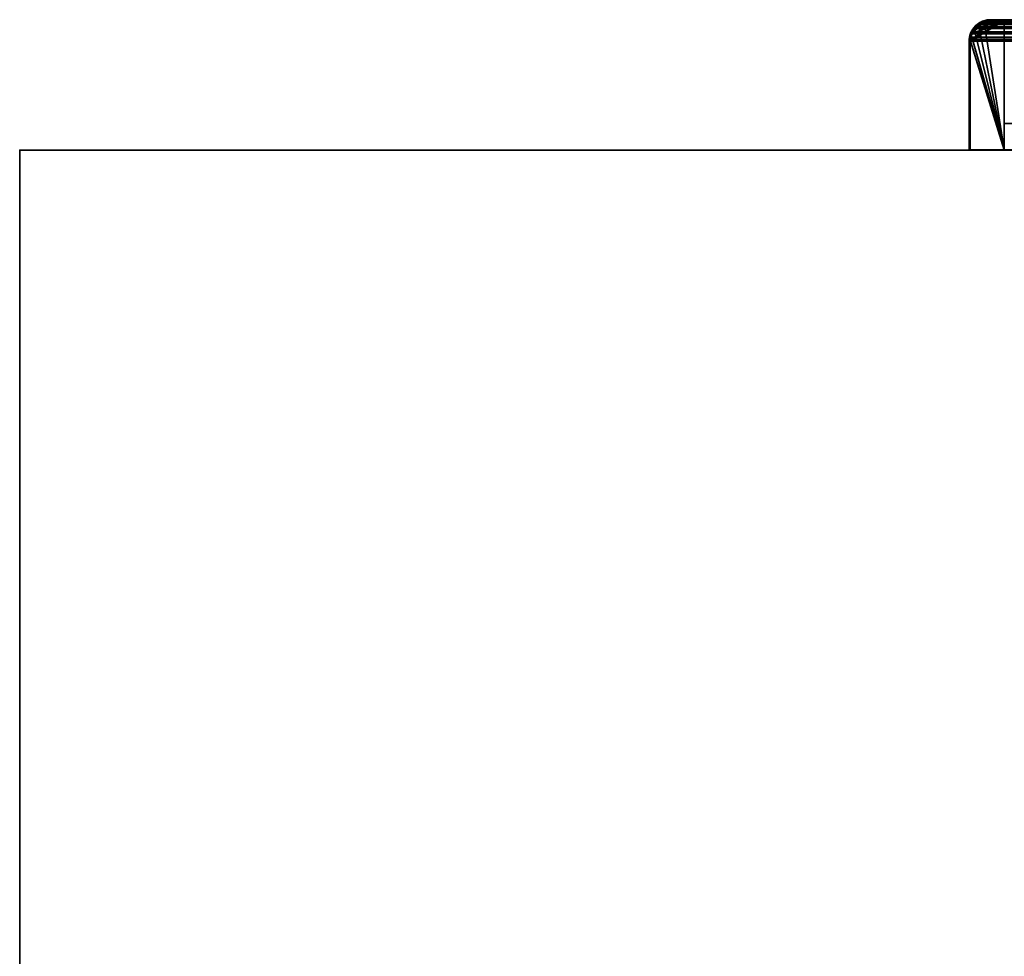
# Model space of a CAD drawing. Header units: millimetres. Extents: x -508 to 6708, y -110 to 248.
# Tile 467 of 656: x 942 to 1086, y 112 to 248. Entities that reach past the tile are written whole.
import ezdxf

# ---------------------------------------------------------------- set-up
doc = ezdxf.new("R2010")
doc.units = ezdxf.units.MM
doc.layers.add('151', color=7, linetype='Continuous', true_color=0xffffff)

# ---------------------------------------------------------------- blocks, each defined once
blk = doc.blocks.new('UG_SURFACE_002')
at = {"layer": '151', "color": 252, "linetype": 'Continuous', "lineweight": 35}
for points in [[(942.5, -5.3, -7.75), (942.5, 229.4, -7.75), (1092.5, 229.4, -7.75), (1092.5, -5.3, -7.75)], [(942.5, 229.4, 2215.25), (2057.5, 229.4, 2215.25), (1907.5, 229.4, 2065.25), (1092.5, 229.4, 2065.25)], [(1092.5, 229.4, 2065.25), (1092.5, 229.4, -7.75), (942.5, 229.4, -7.75), (942.5, 229.4, 2215.25)], [(942.5, -5.3, 2215.25), (942.5, 229.4, 2215.25), (942.5, 229.4, -7.75), (942.5, -5.3, -7.75)], [(2057.5, -5.3, 2215.25), (2057.5, 229.4, 2215.25), (942.5, 229.4, 2215.25), (942.5, -5.3, 2215.25)]]:
    blk.add_3dface(points, dxfattribs=at)
blk = doc.blocks.new('UG_SURFACE_242')
at = {"layer": '151', "color": 14, "linetype": 'Continuous', "lineweight": 35}
for points in [[(1086.35, 248.3, -4.75), (1086.35, 229.45, -4.75), (1081.35, 229.45, -4.75), (1081.35, 245.3, -4.75)], [(1081.35, 245.3, -4.75), (1081.39, 245.48, -4.75), (1086.35, 248.3, -4.75)], [(1081.39, 245.48, -4.75), (1081.54, 246.27, -4.75), (1086.35, 248.3, -4.75)], [(1083.4, 248.11, -4.75), (1084.35, 248.3, -4.75), (1086.35, 248.3, -4.75), (1081.54, 246.27, -4.75)], [(1082.6, 247.67, -4.75), (1083.2, 248.07, -4.75), (1083.4, 248.11, -4.75), (1081.54, 246.27, -4.75)], [(1082.6, 247.67, -4.75), (1081.54, 246.27, -4.75), (1081.58, 246.45, -4.75), (1081.98, 247.05, -4.75)], [(1082.59, 247.65, 2074.66), (1081.95, 247.06, 2075.3), (1086.35, 229.45, 2070.9)], [(1081.98, 247.05, -4.75), (1081.95, 247.06, 2075.3), (1082.59, 247.65, 2074.66)], [(1081.98, 247.05, -4.75), (1082.23, 247.42, -4.75), (1082.6, 247.67, -4.75)], [(1082.59, 247.65, 2074.66), (1082.23, 247.42, -4.75), (1081.98, 247.05, -4.75)], [(1082.59, 247.65, 2074.66), (1082.6, 247.67, -4.75), (1082.23, 247.42, -4.75)], [(1086.35, 229.45, 2070.9), (1083.41, 248.05, 2073.84), (1082.87, 247.91, 2074.38), (1082.59, 247.65, 2074.66)], [(1082.6, 247.67, -4.75), (1082.59, 247.65, 2074.66), (1082.87, 247.91, 2074.38)], [(1083.41, 248.05, 2073.84), (1083.2, 248.07, -4.75), (1082.6, 247.67, -4.75)], [(1082.6, 247.67, -4.75), (1082.87, 247.91, 2074.38), (1083.41, 248.05, 2073.84)], [(1083.41, 248.05, 2073.84), (1083.4, 248.11, -4.75), (1083.2, 248.07, -4.75)], [(1083.4, 248.11, -4.75), (1083.41, 248.05, 2073.84), (1084.35, 248.3, 2072.9)], [(1084.35, 248.3, 2072.9), (1084.35, 248.3, -4.75), (1083.4, 248.11, -4.75)], [(1086.35, 229.45, 2070.9), (1086.35, 248.3, 2070.9), (1084.35, 248.3, 2072.9), (1083.41, 248.05, 2073.84)], [(1086.35, 248.3, 2070.9), (1086.35, 248.3, -4.75), (1084.35, 248.3, -4.75), (1084.35, 248.3, 2072.9)], [(1086.35, 229.45, 2070.9), (1086.35, 229.45, -4.75), (1086.35, 248.3, -4.75), (1086.35, 248.3, 2070.9)], [(1086.35, 229.45, 2070.9), (1081.53, 246.26, 2075.72), (1081.45, 246.08, 2075.8), (1081.37, 245.48, 2075.88)], [(1081.39, 245.48, -4.75), (1081.37, 245.48, 2075.88), (1081.45, 246.08, 2075.8)], [(1081.53, 246.26, 2075.72), (1081.54, 246.27, -4.75), (1081.39, 245.48, -4.75)], [(1081.39, 245.48, -4.75), (1081.45, 246.08, 2075.8), (1081.53, 246.26, 2075.72)], [(1081.95, 247.06, 2075.3), (1081.86, 246.97, 2075.39), (1081.53, 246.26, 2075.72), (1086.35, 229.45, 2070.9)], [(1081.58, 246.45, -4.75), (1081.53, 246.26, 2075.72), (1081.86, 246.97, 2075.39)], [(1081.58, 246.45, -4.75), (1081.54, 246.27, -4.75), (1081.53, 246.26, 2075.72)], [(1081.58, 246.45, -4.75), (1081.86, 246.97, 2075.39), (1081.95, 247.06, 2075.3)], [(1081.95, 247.06, 2075.3), (1081.98, 247.05, -4.75), (1081.58, 246.45, -4.75)], [(1081.37, 245.48, 2075.88), (1081.35, 245.3, 2075.9), (1081.35, 229.45, 2075.9), (1086.35, 229.45, 2070.9)], [(1081.35, 245.3, -4.75), (1081.35, 245.3, 2075.9), (1081.37, 245.48, 2075.88)], [(1081.37, 245.48, 2075.88), (1081.39, 245.48, -4.75), (1081.35, 245.3, -4.75)], [(1081.35, 245.3, -4.75), (1081.35, 229.45, -4.75), (1081.35, 229.45, 2075.9), (1081.35, 245.3, 2075.9)], [(1081.35, 229.45, 2075.9), (1081.35, 229.45, -4.75), (1086.35, 229.45, -4.75), (1086.35, 229.45, 2070.9)]]:
    blk.add_3dface(points, dxfattribs=at)
blk = doc.blocks.new('UG_SURFACE_243')
at = {"layer": '151', "color": 41, "linetype": 'Continuous', "lineweight": 35}
for points in [[(1086.35, 248.3, -4.75), (1136.35, 248.3, -4.75), (1136.35, 233.3, -4.75), (1086.35, 233.3, -4.75)], [(1086.35, 248.3, -4.75), (1086.35, 233.3, -4.75), (1086.35, 233.3, 2070.9), (1086.35, 248.3, 2070.9)], [(1136.35, 248.3, 2020.9), (1136.35, 248.3, -4.75), (1086.35, 248.3, -4.75), (1086.35, 248.3, 2070.9)], [(1136.35, 233.3, 2020.9), (1136.35, 248.3, 2020.9), (1086.35, 248.3, 2070.9), (1086.35, 233.3, 2070.9)], [(1136.35, 233.3, -4.75), (1136.35, 248.3, -4.75), (1136.35, 248.3, 2020.9), (1136.35, 233.3, 2020.9)], [(1086.35, 233.3, 2070.9), (1086.35, 233.3, -4.75), (1136.35, 233.3, -4.75), (1136.35, 233.3, 2020.9)]]:
    blk.add_3dface(points, dxfattribs=at)
blk = doc.blocks.new('UG_SURFACE_244')
at = {"layer": '151', "color": 7, "linetype": 'Continuous', "lineweight": 35}
for points in [[(1081.65, 246.6, 2075.6), (1082.14, 247.33, 2075.11), (1082.16, 247.45, 2075.09), (1081.73, 247.05, 2075.52)], [(1081.9, 247.19, -4.75), (1081.73, 247.05, 2075.52), (1082.16, 247.45, 2075.09)], [(1082.16, 247.45, 2075.09), (1082.12, 247.53, -4.75), (1081.9, 247.19, -4.75)], [(1082.23, 247.42, -4.75), (1082.02, 247.1, -4.75), (1081.9, 247.19, -4.75), (1082.12, 247.53, -4.75)], [(1082.12, 247.53, -4.75), (1082.16, 247.45, 2075.09), (1082.8, 248.04, 2074.45)], [(1082.8, 248.04, 2074.45), (1082.56, 247.82, -4.75), (1082.12, 247.53, -4.75)], [(1082.12, 247.53, -4.75), (1082.56, 247.82, -4.75), (1082.65, 247.7, -4.75), (1082.23, 247.42, -4.75)], [(1082.16, 247.45, 2075.09), (1082.14, 247.33, 2075.11), (1082.24, 247.4, 2075.01)], [(1082.24, 247.4, 2075.01), (1082.99, 247.97, 2074.26), (1082.8, 248.04, 2074.45), (1082.16, 247.45, 2075.09)], [(1082.23, 247.42, -4.75), (1082.65, 247.7, -4.75), (1082.99, 247.97, 2074.26)], [(1082.99, 247.97, 2074.26), (1082.24, 247.4, 2075.01), (1082.23, 247.42, -4.75)], [(1083.15, 248.21, -4.75), (1082.56, 247.82, -4.75), (1082.8, 248.04, 2074.45)], [(1083.17, 248.06, -4.75), (1082.65, 247.7, -4.75), (1082.56, 247.82, -4.75), (1083.15, 248.21, -4.75)], [(1082.65, 247.7, -4.75), (1083.17, 248.06, -4.75), (1083.25, 248.04, 2074)], [(1083.25, 248.04, 2074), (1082.99, 247.97, 2074.26), (1082.65, 247.7, -4.75)], [(1083.15, 248.21, -4.75), (1082.8, 248.04, 2074.45), (1083.2, 248.15, 2074.05)], [(1083.2, 248.15, 2074.05), (1082.8, 248.04, 2074.45), (1082.99, 247.97, 2074.26), (1083.25, 248.04, 2074)], [(1083.2, 248.15, 2074.05), (1083.19, 248.22, -4.75), (1083.15, 248.21, -4.75)], [(1083.25, 248.07, -4.75), (1083.17, 248.06, -4.75), (1083.15, 248.21, -4.75), (1083.19, 248.22, -4.75)], [(1083.17, 248.06, -4.75), (1083.25, 248.07, -4.75), (1083.25, 248.04, 2074)], [(1083.4, 248.26, -4.75), (1083.19, 248.22, -4.75), (1083.2, 248.15, 2074.05)], [(1083.19, 248.22, -4.75), (1083.4, 248.26, -4.75), (1083.45, 248.11, -4.75), (1083.25, 248.07, -4.75)], [(1083.4, 248.26, -4.75), (1083.2, 248.15, 2074.05), (1084.35, 248.45, 2072.9)], [(1083.25, 248.04, 2074), (1084.35, 248.3, 2072.9), (1084.35, 248.45, 2072.9), (1083.2, 248.15, 2074.05)], [(1083.25, 248.07, -4.75), (1083.45, 248.11, -4.75), (1084.35, 248.3, 2072.9)], [(1084.35, 248.3, 2072.9), (1083.25, 248.04, 2074), (1083.25, 248.07, -4.75)], [(1084.35, 248.45, 2072.9), (1084.35, 248.45, -4.75), (1083.4, 248.26, -4.75)], [(1084.35, 248.3, -4.75), (1083.45, 248.11, -4.75), (1083.4, 248.26, -4.75), (1084.35, 248.45, -4.75)], [(1083.45, 248.11, -4.75), (1084.35, 248.3, -4.75), (1084.35, 248.3, 2072.9)], [(1138.35, 248.45, 2018.9), (1138.35, 248.45, -4.75), (1084.35, 248.45, -4.75), (1084.35, 248.45, 2072.9)], [(1084.35, 248.45, -4.75), (1138.35, 248.45, -4.75), (1138.35, 248.3, -4.75), (1084.35, 248.3, -4.75)], [(1138.35, 248.45, 2018.9), (1084.35, 248.45, 2072.9), (1084.35, 248.3, 2072.9), (1138.35, 248.3, 2018.9)], [(1138.35, 248.3, 2018.9), (1084.35, 248.3, 2072.9), (1084.35, 248.3, -4.75), (1138.35, 248.3, -4.75)], [(1138.35, 248.45, 2018.9), (1139.43, 248.25, -4.75), (1138.52, 248.42, -4.75)], [(1139.43, 248.25, -4.75), (1138.35, 248.45, 2018.9), (1139.5, 248.16, 2017.75)], [(1138.52, 248.42, -4.75), (1138.35, 248.45, -4.75), (1138.35, 248.45, 2018.9)], [(1138.51, 248.27, -4.75), (1138.35, 248.3, -4.75), (1138.35, 248.45, -4.75), (1138.52, 248.42, -4.75)], [(1138.35, 248.3, 2018.9), (1139.36, 248.13, 2017.89), (1139.5, 248.16, 2017.75), (1138.35, 248.45, 2018.9)], [(1138.35, 248.3, -4.75), (1138.51, 248.27, -4.75), (1139.45, 248.07, 2017.8)], [(1139.45, 248.07, 2017.8), (1139.36, 248.13, 2017.89), (1138.35, 248.3, -4.75)], [(1139.36, 248.13, 2017.89), (1138.35, 248.3, 2018.9), (1138.35, 248.3, -4.75)], [(1139.38, 248.1, -4.75), (1138.51, 248.27, -4.75), (1138.52, 248.42, -4.75), (1139.43, 248.25, -4.75)], [(1138.51, 248.27, -4.75), (1139.38, 248.1, -4.75), (1139.45, 248.07, 2017.8)], [(1139.5, 248.16, 2017.75), (1139.36, 248.13, 2017.89), (1139.45, 248.07, 2017.8)], [(1139.45, 248.09, -4.75), (1139.38, 248.1, -4.75), (1139.43, 248.25, -4.75), (1139.5, 248.23, -4.75)], [(1139.38, 248.1, -4.75), (1139.45, 248.09, -4.75), (1139.45, 248.07, 2017.8)], [(1139.5, 248.16, 2017.75), (1139.5, 248.23, -4.75), (1139.43, 248.25, -4.75)], [(1139.51, 248.23, -4.75), (1140.24, 247.75, -4.75), (1140.15, 247.63, -4.75), (1139.45, 248.09, -4.75)], [(1139.45, 248.09, -4.75), (1139.5, 248.23, -4.75), (1139.51, 248.23, -4.75)], [(1139.45, 248.09, -4.75), (1139.45, 248.09, -4.75), (1139.51, 248.23, -4.75)], [(1139.86, 248.06, 2017.39), (1139.5, 248.16, 2017.75), (1139.45, 248.07, 2017.8), (1140.37, 247.52, 2016.88)], [(1139.45, 248.09, -4.75), (1140.15, 247.63, -4.75), (1140.46, 247.4, 2016.79)], [(1140.46, 247.4, 2016.79), (1140.37, 247.52, 2016.88), (1139.45, 248.09, -4.75)], [(1139.45, 248.09, -4.75), (1139.45, 248.09, -4.75), (1139.45, 248.07, 2017.8)], [(1140.37, 247.52, 2016.88), (1139.45, 248.07, 2017.8), (1139.45, 248.09, -4.75)], [(1139.5, 248.16, 2017.75), (1139.51, 248.23, -4.75), (1139.5, 248.23, -4.75)], [(1140.24, 247.75, -4.75), (1139.51, 248.23, -4.75), (1139.5, 248.16, 2017.75)], [(1140.24, 247.75, -4.75), (1139.5, 248.16, 2017.75), (1139.86, 248.06, 2017.39)], [(1139.86, 248.06, 2017.39), (1140.58, 247.53, -4.75), (1140.24, 247.75, -4.75)], [(1139.86, 248.06, 2017.39), (1140.55, 247.47, 2016.7), (1140.58, 247.53, -4.75)], [(1140.37, 247.52, 2016.88), (1140.55, 247.47, 2016.7), (1139.86, 248.06, 2017.39)], [(1140.47, 247.42, -4.75), (1140.15, 247.63, -4.75), (1140.24, 247.75, -4.75), (1140.58, 247.53, -4.75)], [(1140.15, 247.63, -4.75), (1140.47, 247.42, -4.75), (1140.46, 247.4, 2016.79)], [(1140.55, 247.47, 2016.7), (1140.37, 247.52, 2016.88), (1140.46, 247.4, 2016.79)], [(1140.46, 247.4, 2016.79), (1140.96, 246.77, 2016.29), (1140.87, 247.19, 2016.38), (1140.55, 247.47, 2016.7)], [(1140.58, 247.53, -4.75), (1140.87, 247.09, -4.75), (1140.75, 247, -4.75), (1140.47, 247.42, -4.75)], [(1140.87, 247.09, -4.75), (1140.58, 247.53, -4.75), (1140.55, 247.47, 2016.7)], [(1140.55, 247.47, 2016.7), (1141.26, 246.5, -4.75), (1140.87, 247.09, -4.75)], [(1141.26, 246.5, -4.75), (1140.55, 247.47, 2016.7), (1140.87, 247.19, 2016.38)], [(1081.2, 245.3, 2076.05), (1081.42, 246.45, -4.75), (1081.4, 246.38, -4.75)], [(1081.42, 246.45, -4.75), (1081.2, 245.3, 2076.05), (1081.31, 246.12, 2075.94)], [(1081.2, 245.3, 2076.05), (1081.4, 246.38, -4.75), (1081.23, 245.47, -4.75)], [(1081.35, 245.3, 2075.9), (1081.4, 245.87, 2075.85), (1081.31, 246.12, 2075.94), (1081.2, 245.3, 2076.05)], [(1081.55, 246.33, -4.75), (1081.38, 245.46, -4.75), (1081.23, 245.47, -4.75), (1081.4, 246.38, -4.75)], [(1081.42, 246.45, -4.75), (1081.31, 246.12, 2075.94), (1081.45, 246.43, 2075.8)], [(1081.45, 246.43, 2075.8), (1081.31, 246.12, 2075.94), (1081.4, 245.87, 2075.85), (1081.58, 246.39, 2075.67)], [(1081.35, 245.3, -4.75), (1081.38, 245.46, -4.75), (1081.58, 246.39, 2075.67)], [(1081.58, 246.39, 2075.67), (1081.4, 245.87, 2075.85), (1081.35, 245.3, -4.75)], [(1081.58, 246.39, 2075.67), (1081.38, 245.46, -4.75), (1081.55, 246.33, -4.75)], [(1081.56, 246.4, -4.75), (1081.55, 246.33, -4.75), (1081.4, 246.38, -4.75), (1081.42, 246.45, -4.75)], [(1081.73, 247.05, 2075.52), (1081.9, 247.19, -4.75), (1081.42, 246.46, -4.75)], [(1081.42, 246.46, -4.75), (1081.9, 247.19, -4.75), (1082.02, 247.1, -4.75), (1081.56, 246.4, -4.75)], [(1081.42, 246.46, -4.75), (1081.45, 246.43, 2075.8), (1081.73, 247.05, 2075.52)], [(1081.45, 246.43, 2075.8), (1081.42, 246.46, -4.75), (1081.42, 246.45, -4.75)], [(1081.56, 246.4, -4.75), (1081.42, 246.45, -4.75), (1081.42, 246.46, -4.75)], [(1081.56, 246.4, -4.75), (1081.56, 246.4, -4.75), (1081.42, 246.46, -4.75)], [(1081.73, 247.05, 2075.52), (1081.45, 246.43, 2075.8), (1081.65, 246.6, 2075.6)], [(1081.58, 246.39, 2075.67), (1081.65, 246.6, 2075.6), (1081.45, 246.43, 2075.8)], [(1081.55, 246.33, -4.75), (1081.56, 246.4, -4.75), (1081.58, 246.39, 2075.67)], [(1081.56, 246.4, -4.75), (1082.02, 247.1, -4.75), (1082.14, 247.33, 2075.11)], [(1082.14, 247.33, 2075.11), (1081.65, 246.6, 2075.6), (1081.56, 246.4, -4.75)], [(1081.65, 246.6, 2075.6), (1081.58, 246.39, 2075.67), (1081.56, 246.4, -4.75)], [(1081.56, 246.4, -4.75), (1081.56, 246.4, -4.75), (1081.58, 246.39, 2075.67)], [(1082.02, 247.1, -4.75), (1082.23, 247.42, -4.75), (1082.24, 247.4, 2075.01)], [(1082.24, 247.4, 2075.01), (1082.14, 247.33, 2075.11), (1082.02, 247.1, -4.75)], [(1140.96, 246.77, 2016.29), (1140.46, 247.4, 2016.79), (1140.47, 247.42, -4.75)], [(1140.47, 247.42, -4.75), (1140.75, 247, -4.75), (1141.12, 246.39, 2016.13)], [(1141.12, 246.39, 2016.13), (1140.96, 246.77, 2016.29), (1140.47, 247.42, -4.75)], [(1141.11, 246.48, -4.75), (1140.75, 247, -4.75), (1140.87, 247.09, -4.75), (1141.26, 246.5, -4.75)], [(1140.75, 247, -4.75), (1141.11, 246.48, -4.75), (1141.12, 246.39, 2016.13)], [(1140.87, 247.19, 2016.38), (1141.27, 246.46, -4.75), (1141.26, 246.5, -4.75)], [(1140.87, 247.19, 2016.38), (1141.26, 246.44, 2015.99), (1141.27, 246.46, -4.75)], [(1141.26, 246.44, 2015.99), (1140.87, 247.19, 2016.38), (1140.96, 246.77, 2016.29), (1141.12, 246.39, 2016.13)], [(1141.12, 246.4, -4.75), (1141.11, 246.48, -4.75), (1141.26, 246.5, -4.75), (1141.27, 246.46, -4.75)], [(1141.11, 246.48, -4.75), (1141.12, 246.4, -4.75), (1141.12, 246.39, 2016.13)], [(1141.27, 246.46, -4.75), (1141.31, 246.25, -4.75), (1141.16, 246.2, -4.75), (1141.12, 246.4, -4.75)], [(1141.12, 246.39, 2016.13), (1141.25, 246.09, 2016), (1141.34, 246.28, 2015.91), (1141.26, 246.44, 2015.99)], [(1141.12, 246.4, -4.75), (1141.16, 246.2, -4.75), (1141.35, 245.3, 2015.9)], [(1141.35, 245.3, 2015.9), (1141.25, 246.09, 2016), (1141.12, 246.4, -4.75)], [(1141.25, 246.09, 2016), (1141.12, 246.39, 2016.13), (1141.12, 246.4, -4.75)], [(1141.35, 245.3, -4.75), (1141.16, 246.2, -4.75), (1141.31, 246.25, -4.75), (1141.5, 245.3, -4.75)], [(1141.16, 246.2, -4.75), (1141.35, 245.3, -4.75), (1141.35, 245.3, 2015.9)], [(1141.5, 245.3, 2015.75), (1141.34, 246.28, 2015.91), (1141.25, 246.09, 2016), (1141.35, 245.3, 2015.9)], [(1141.31, 246.25, -4.75), (1141.27, 246.46, -4.75), (1141.26, 246.44, 2015.99)], [(1141.31, 246.25, -4.75), (1141.26, 246.44, 2015.99), (1141.34, 246.28, 2015.91)], [(1141.34, 246.28, 2015.91), (1141.5, 245.3, -4.75), (1141.31, 246.25, -4.75)], [(1141.34, 246.28, 2015.91), (1141.5, 245.3, 2015.75), (1141.5, 245.3, -4.75)], [(1081.23, 245.47, -4.75), (1081.2, 245.3, -4.75), (1081.2, 245.3, 2076.05)], [(1081.38, 245.46, -4.75), (1081.35, 245.3, -4.75), (1081.2, 245.3, -4.75), (1081.23, 245.47, -4.75)], [(1081.2, 245.3, -4.75), (1081.2, 229.45, -4.75), (1081.2, 229.45, 2076.05), (1081.2, 245.3, 2076.05)], [(1081.2, 245.3, 2076.05), (1081.2, 229.45, 2076.05), (1081.35, 229.45, 2075.9), (1081.35, 245.3, 2075.9)], [(1081.2, 229.45, -4.75), (1081.2, 245.3, -4.75), (1081.35, 245.3, -4.75), (1081.35, 229.45, -4.75)], [(1081.4, 245.87, 2075.85), (1081.35, 245.3, 2075.9), (1081.35, 245.3, -4.75)], [(1081.35, 245.3, 2075.9), (1081.35, 229.45, 2075.9), (1081.35, 229.45, -4.75), (1081.35, 245.3, -4.75)], [(1141.5, 245.3, -4.75), (1141.5, 207.3, -4.75), (1141.35, 207.3, -4.75), (1141.35, 245.3, -4.75)], [(1141.35, 207.3, 2015.9), (1141.35, 245.3, 2015.9), (1141.35, 245.3, -4.75), (1141.35, 207.3, -4.75)], [(1141.35, 245.3, 2015.9), (1141.35, 207.3, 2015.9), (1141.5, 207.3, 2015.75), (1141.5, 245.3, 2015.75)], [(1141.5, 207.3, -4.75), (1141.5, 245.3, -4.75), (1141.5, 245.3, 2015.75), (1141.5, 207.3, 2015.75)], [(1081.2, 229.45, 2076.05), (1081.2, 229.45, -4.75), (1081.35, 229.45, -4.75), (1081.35, 229.45, 2075.9)], [(1141.35, 207.3, 2015.9), (1141.35, 207.3, -4.75), (1141.5, 207.3, -4.75), (1141.5, 207.3, 2015.75)]]:
    blk.add_3dface(points, dxfattribs=at)
blk = doc.blocks.new('UG_SURFACE_246')
at = {"layer": '151', "color": 7, "linetype": 'Continuous', "lineweight": 35}
for points in [[(1081.91, 247.25, 2075.34), (1082.03, 247.43, 2075.22), (1082.14, 247.33, 2075.11)], [(1082.03, 247.43, 2075.22), (1081.91, 247.25, 2075.34), (1918.09, 247.23, 2075.34)], [(1082.03, 247.43, 2075.22), (1082.62, 247.88, 2074.63), (1082.99, 247.97, 2074.26), (1082.24, 247.4, 2075.01)], [(1917.38, 247.86, 2074.63), (1082.62, 247.88, 2074.63), (1082.03, 247.43, 2075.22)], [(1082.03, 247.43, 2075.22), (1917.77, 247.63, 2075.02), (1917.38, 247.86, 2074.63)], [(1082.03, 247.43, 2075.22), (1918.09, 247.23, 2075.34), (1917.77, 247.63, 2075.02)], [(1082.24, 247.4, 2075.01), (1082.14, 247.33, 2075.11), (1082.03, 247.43, 2075.22)], [(1917.76, 247.4, 2075.01), (1082.24, 247.4, 2075.01), (1082.99, 247.97, 2074.26)], [(1082.62, 247.88, 2074.63), (1917.38, 247.86, 2074.63), (1916.71, 248.27, 2073.96)], [(1082.92, 248.11, 2074.33), (1082.62, 247.88, 2074.63), (1916.71, 248.27, 2073.96)], [(1082.62, 247.88, 2074.63), (1082.92, 248.11, 2074.33), (1082.99, 247.97, 2074.26)], [(1082.92, 248.11, 2074.33), (1916.71, 248.27, 2073.96), (1916.56, 248.29, 2073.81)], [(1916.56, 248.29, 2073.81), (1083.45, 248.23, 2073.8), (1082.92, 248.11, 2074.33)], [(1083.25, 248.04, 2074), (1082.99, 247.97, 2074.26), (1082.92, 248.11, 2074.33), (1083.45, 248.23, 2073.8)], [(1917.67, 247.52, 2074.92), (1082.99, 247.97, 2074.26), (1083.25, 248.04, 2074)], [(1917.67, 247.52, 2074.92), (1917.76, 247.4, 2075.01), (1082.99, 247.97, 2074.26)], [(1083.45, 248.23, 2073.8), (1084.35, 248.45, 2072.9), (1084.35, 248.3, 2072.9), (1083.25, 248.04, 2074)], [(1083.25, 248.04, 2074), (1084.35, 248.3, 2072.9), (1915.65, 248.3, 2072.9)], [(1915.65, 248.3, 2072.9), (1916.66, 248.13, 2073.91), (1083.25, 248.04, 2074)], [(1916.66, 248.13, 2073.91), (1916.75, 248.07, 2074), (1083.25, 248.04, 2074)], [(1083.25, 248.04, 2074), (1916.75, 248.07, 2074), (1917.67, 247.52, 2074.92)], [(1083.45, 248.23, 2073.8), (1916.56, 248.29, 2073.81), (1915.65, 248.45, 2072.9)], [(1915.65, 248.45, 2072.9), (1084.35, 248.45, 2072.9), (1083.45, 248.23, 2073.8)], [(1915.65, 248.45, 2072.9), (1861.65, 248.45, 2018.9), (1138.35, 248.45, 2018.9), (1084.35, 248.45, 2072.9)], [(1138.35, 248.3, 2018.9), (1084.35, 248.3, 2072.9), (1084.35, 248.45, 2072.9), (1138.35, 248.45, 2018.9)], [(1915.65, 248.3, 2072.9), (1084.35, 248.3, 2072.9), (1138.35, 248.3, 2018.9), (1861.65, 248.3, 2018.9)], [(1081.58, 246.39, 2075.67), (1081.4, 245.87, 2075.85), (1081.26, 245.9, 2075.99), (1081.43, 246.43, 2075.82)], [(1081.26, 245.9, 2075.99), (1918.69, 246.12, 2075.94), (1918.57, 246.43, 2075.82)], [(1918.57, 246.43, 2075.82), (1081.43, 246.43, 2075.82), (1081.26, 245.9, 2075.99)], [(1081.26, 245.9, 2075.99), (1918.77, 245.54, 2076.02), (1918.69, 246.12, 2075.94)], [(1081.4, 245.87, 2075.85), (1081.58, 246.39, 2075.67), (1918.42, 246.39, 2075.67)], [(1918.42, 246.39, 2075.67), (1918.55, 246.09, 2075.8), (1081.4, 245.87, 2075.85)], [(1918.55, 246.09, 2075.8), (1918.65, 245.3, 2075.9), (1081.4, 245.87, 2075.85)], [(1081.43, 246.43, 2075.82), (1918.57, 246.43, 2075.82), (1918.39, 246.85, 2075.64)], [(1081.51, 246.66, 2075.74), (1081.43, 246.43, 2075.82), (1918.39, 246.85, 2075.64)], [(1081.43, 246.43, 2075.82), (1081.51, 246.66, 2075.74), (1081.65, 246.6, 2075.6), (1081.58, 246.39, 2075.67)], [(1082.14, 247.33, 2075.11), (1081.65, 246.6, 2075.6), (1081.51, 246.66, 2075.74), (1081.91, 247.25, 2075.34)], [(1918.09, 247.23, 2075.34), (1081.91, 247.25, 2075.34), (1081.51, 246.66, 2075.74)], [(1081.51, 246.66, 2075.74), (1918.39, 246.85, 2075.64), (1918.09, 247.23, 2075.34)], [(1918.26, 246.77, 2075.51), (1081.58, 246.39, 2075.67), (1081.65, 246.6, 2075.6)], [(1918.26, 246.77, 2075.51), (1918.42, 246.39, 2075.67), (1081.58, 246.39, 2075.67)], [(1081.65, 246.6, 2075.6), (1082.14, 247.33, 2075.11), (1918.26, 246.77, 2075.51)], [(1918.26, 246.77, 2075.51), (1082.14, 247.33, 2075.11), (1082.24, 247.4, 2075.01)], [(1082.24, 247.4, 2075.01), (1917.76, 247.4, 2075.01), (1918.26, 246.77, 2075.51)], [(1081.35, 245.3, 2075.9), (1081.2, 245.3, 2076.05), (1081.22, 245.55, 2076.03)], [(1918.77, 245.54, 2076.02), (1081.22, 245.55, 2076.03), (1081.2, 245.3, 2076.05)], [(1081.2, 245.3, 2076.05), (1918.8, 245.3, 2076.05), (1918.77, 245.54, 2076.02)], [(1081.35, 245.3, 2075.9), (1081.35, 229.45, 2075.9), (1081.2, 229.45, 2076.05), (1081.2, 245.3, 2076.05)], [(1081.2, 245.3, 2076.05), (1081.2, 229.45, 2076.05), (1918.8, 229.45, 2076.05), (1918.8, 245.3, 2076.05)], [(1081.22, 245.55, 2076.03), (1081.26, 245.9, 2075.99), (1081.4, 245.87, 2075.85), (1081.35, 245.3, 2075.9)], [(1081.26, 245.9, 2075.99), (1081.22, 245.55, 2076.03), (1918.77, 245.54, 2076.02)], [(1918.65, 245.3, 2075.9), (1081.35, 245.3, 2075.9), (1081.4, 245.87, 2075.85)], [(1918.65, 245.3, 2075.9), (1918.65, 229.45, 2075.9), (1081.35, 229.45, 2075.9), (1081.35, 245.3, 2075.9)], [(1918.65, 229.45, 2075.9), (1918.8, 229.45, 2076.05), (1081.2, 229.45, 2076.05), (1081.35, 229.45, 2075.9)]]:
    blk.add_3dface(points, dxfattribs=at)
blk = doc.blocks.new('UG_SURFACE_248')
at = {"layer": '151', "color": 14, "linetype": 'Continuous', "lineweight": 35}
for points in [[(1086.35, 248.3, 2070.9), (1086.35, 229.45, 2070.9), (1081.35, 229.45, 2075.9), (1081.35, 245.3, 2075.9)], [(1081.35, 245.3, 2075.9), (1081.37, 245.54, 2075.88), (1086.35, 248.3, 2070.9)], [(1081.37, 245.54, 2075.88), (1081.4, 245.87, 2075.85), (1081.57, 246.38, 2075.68), (1086.35, 248.3, 2070.9)], [(1086.35, 248.3, 2070.9), (1081.57, 246.38, 2075.68), (1081.65, 246.6, 2075.6), (1082.02, 247.16, 2075.23)], [(1083.49, 248.09, 2073.76), (1084.35, 248.3, 2072.9), (1086.35, 248.3, 2070.9), (1082.02, 247.16, 2075.23)], [(1083.49, 248.09, 2073.76), (1082.02, 247.16, 2075.23), (1082.14, 247.33, 2075.11), (1082.7, 247.76, 2074.55)], [(1917.3, 247.74, 2074.55), (1082.7, 247.76, 2074.55), (1082.14, 247.33, 2075.11)], [(1082.14, 247.33, 2075.11), (1917.67, 247.52, 2074.92), (1917.3, 247.74, 2074.55)], [(1082.14, 247.33, 2075.11), (1917.97, 247.14, 2075.22), (1917.67, 247.52, 2074.92)], [(1082.7, 247.76, 2074.55), (1917.3, 247.74, 2074.55), (1916.66, 248.13, 2073.91)], [(1082.99, 247.97, 2074.26), (1082.7, 247.76, 2074.55), (1916.66, 248.13, 2073.91)], [(1082.7, 247.76, 2074.55), (1082.99, 247.97, 2074.26), (1083.49, 248.09, 2073.76)], [(1082.99, 247.97, 2074.26), (1916.66, 248.13, 2073.91), (1916.51, 248.15, 2073.76)], [(1916.51, 248.15, 2073.76), (1083.49, 248.09, 2073.76), (1082.99, 247.97, 2074.26)], [(1083.49, 248.09, 2073.76), (1916.51, 248.15, 2073.76), (1915.65, 248.3, 2072.9)], [(1915.65, 248.3, 2072.9), (1084.35, 248.3, 2072.9), (1083.49, 248.09, 2073.76)], [(1915.65, 248.3, 2072.9), (1913.65, 248.3, 2070.9), (1086.35, 248.3, 2070.9), (1084.35, 248.3, 2072.9)], [(1913.65, 229.45, 2070.9), (1086.35, 229.45, 2070.9), (1086.35, 248.3, 2070.9), (1913.65, 248.3, 2070.9)], [(1918.43, 246.37, 2075.68), (1081.57, 246.38, 2075.68), (1081.4, 245.87, 2075.85)], [(1081.4, 245.87, 2075.85), (1918.55, 246.09, 2075.8), (1918.43, 246.37, 2075.68)], [(1081.4, 245.87, 2075.85), (1918.62, 245.53, 2075.87), (1918.55, 246.09, 2075.8)], [(1081.57, 246.38, 2075.68), (1918.43, 246.37, 2075.68), (1918.26, 246.77, 2075.51)], [(1081.65, 246.6, 2075.6), (1081.57, 246.38, 2075.68), (1918.26, 246.77, 2075.51)], [(1917.97, 247.14, 2075.22), (1082.02, 247.16, 2075.23), (1081.65, 246.6, 2075.6)], [(1081.65, 246.6, 2075.6), (1918.26, 246.77, 2075.51), (1917.97, 247.14, 2075.22)], [(1082.14, 247.33, 2075.11), (1082.02, 247.16, 2075.23), (1917.97, 247.14, 2075.22)], [(1918.62, 245.53, 2075.87), (1081.37, 245.54, 2075.88), (1081.35, 245.3, 2075.9)], [(1081.35, 245.3, 2075.9), (1918.65, 245.3, 2075.9), (1918.62, 245.53, 2075.87)], [(1081.35, 245.3, 2075.9), (1081.35, 229.45, 2075.9), (1918.65, 229.45, 2075.9), (1918.65, 245.3, 2075.9)], [(1081.4, 245.87, 2075.85), (1081.37, 245.54, 2075.88), (1918.62, 245.53, 2075.87)], [(1913.65, 229.45, 2070.9), (1918.65, 229.45, 2075.9), (1081.35, 229.45, 2075.9), (1086.35, 229.45, 2070.9)]]:
    blk.add_3dface(points, dxfattribs=at)
blk = doc.blocks.new('UG_SURFACE_249')
at = {"layer": '151', "color": 41, "linetype": 'Continuous', "lineweight": 35}
for points in [[(1086.35, 233.3, 2070.9), (1086.35, 248.3, 2070.9), (1136.35, 248.3, 2020.9), (1136.35, 233.3, 2020.9)], [(1086.35, 248.3, 2070.9), (1086.35, 233.3, 2070.9), (1913.65, 233.3, 2070.9), (1913.65, 248.3, 2070.9)], [(1913.65, 248.3, 2070.9), (1863.65, 248.3, 2020.9), (1136.35, 248.3, 2020.9), (1086.35, 248.3, 2070.9)], [(1863.65, 233.3, 2020.9), (1913.65, 233.3, 2070.9), (1086.35, 233.3, 2070.9), (1136.35, 233.3, 2020.9)]]:
    blk.add_3dface(points, dxfattribs=at)

msp = doc.modelspace()

# ---------------------------------------------------------------- linework, layer by layer
at = {"layer": '151', "color": 253, "linetype": 'Continuous', "lineweight": -3}
for p, q in [((1138.35, 248.45, 2018.9), (1084.35, 248.45, 2072.9)), ((1084.35, 248.45, 2072.9), (1915.65, 248.45, 2072.9)), ((1084.35, 248.45, -4.75), (1084.35, 248.45, 2072.9)), ((1084.35, 248.45, 2072.9), (1138.35, 248.45, 2018.9)), ((1084.35, 248.45, -4.75), (1138.35, 248.45, -4.75)), ((1084.35, 248.3, -4.75), (1084.35, 248.3, 2072.9)), ((1084.35, 248.3, 2072.9), (1138.35, 248.3, 2018.9)), ((1084.35, 248.3, 2072.9), (1086.35, 248.3, 2070.9)), ((1138.35, 248.3, 2018.9), (1084.35, 248.3, 2072.9)), ((1084.35, 248.3, -4.75), (1138.35, 248.3, -4.75)), ((1084.35, 248.3, -4.75), (1086.35, 248.3, -4.75)), ((1084.35, 248.3, 2072.9), (1915.65, 248.3, 2072.9)), ((1086.35, 248.3, 2070.9), (1084.35, 248.3, 2072.9)), ((1084.35, 248.3, -4.75), (1084.35, 248.3, 2072.9)), ((1081.2, 245.3, -4.75), (1081.2, 245.3, 2076.05)), ((1081.2, 245.3, 2076.05), (1918.8, 245.3, 2076.05)), ((1081.2, 229.45, -4.75), (1081.2, 245.3, -4.75)), ((1081.2, 245.3, 2076.05), (1081.2, 229.45, 2076.05)), ((1081.2, 229.45, 2076.05), (1081.2, 245.3, 2076.05)), ((1081.35, 229.45, 2075.9), (1081.35, 245.3, 2075.9)), ((1081.35, 245.3, 2075.9), (1918.65, 245.3, 2075.9)), ((1081.35, 229.45, 2075.9), (1081.35, 245.3, 2075.9)), ((1081.35, 245.3, 2075.9), (1918.65, 245.3, 2075.9)), ((1081.35, 245.3, -4.75), (1081.35, 245.3, 2075.9)), ((1081.35, 245.3, 2075.9), (1081.35, 229.45, 2075.9)), ((1081.35, 245.3, -4.75), (1081.35, 245.3, 2075.9)), ((1081.35, 229.45, 2075.9), (1081.35, 245.3, 2075.9)), ((1081.35, 229.45, -4.75), (1081.35, 245.3, -4.75)), ((1081.35, 229.45, -4.75), (1081.35, 245.3, -4.75)), ((942.5, -5.3, 2215.25), (942.5, 229.4, 2215.25)), ((942.5, 229.4, 2215.25), (2057.5, 229.4, 2215.25)), ((942.5, 229.4, -7.75), (942.5, 229.4, 2215.25)), ((942.5, 229.4, -7.75), (942.5, -5.3, -7.75)), ((942.5, 229.4, -7.75), (1092.5, 229.4, -7.75)), ((1081.2, 229.45, 2076.05), (1081.35, 229.45, 2075.9)), ((1081.2, 229.45, 2076.05), (1918.8, 229.45, 2076.05)), ((1081.35, 229.45, -4.75), (1081.2, 229.45, -4.75)), ((1081.2, 229.45, -4.75), (1081.2, 229.45, 2076.05)), ((1081.35, 229.45, 2075.9), (1081.2, 229.45, 2076.05)), ((1081.35, 229.45, 2075.9), (1918.65, 229.45, 2075.9)), ((1081.35, 229.45, 2075.9), (1086.35, 229.45, 2070.9)), ((1086.35, 229.45, -4.75), (1081.35, 229.45, -4.75)), ((1086.35, 229.45, 2070.9), (1081.35, 229.45, 2075.9)), ((1081.35, 229.45, -4.75), (1081.35, 229.45, 2075.9)), ((1081.35, 229.45, 2075.9), (1918.65, 229.45, 2075.9)), ((1081.35, 229.45, -4.75), (1081.35, 229.45, 2075.9))]:
    msp.add_line(p, q, dxfattribs=at)
msp.add_arc((1084.35, 245.3, -4.75), 3, 90, 180, dxfattribs=at)
for points, knots in [([(1084.35, 248.45, 2072.9), (1083.64, 248.45, 2073.61), (1082.93, 248.22, 2074.32), (1082.02, 247.45, 2075.23), (1081.74, 247.12, 2075.51), (1081.33, 246.3, 2075.92), (1081.2, 245.81, 2076.05), (1081.2, 245.3, 2076.05)], [0, 0, 0, 0, 0.5, 0.5, 0.75, 0.75, 1, 1, 1, 1]), ([(1084.35, 248.3, -4.75), (1083.56, 248.3, -4.75), (1082.78, 247.98, -4.75), (1081.67, 246.87, -4.75), (1081.35, 246.09, -4.75), (1081.35, 245.3, -4.75)], [0, 0, 0, 0, 0.5, 0.5, 1, 1, 1, 1]), ([(1084.35, 248.3, 2072.9), (1083.67, 248.3, 2073.58), (1083, 248.08, 2074.25), (1082.13, 247.35, 2075.12), (1081.86, 247.04, 2075.39), (1081.47, 246.25, 2075.78), (1081.35, 245.78, 2075.9), (1081.35, 245.3, 2075.9)], [0, 0, 0, 0, 0.5, 0.5, 0.75, 0.75, 1, 1, 1, 1]), ([(1084.35, 248.3, 2072.9), (1083.67, 248.3, 2073.58), (1083, 248.08, 2074.25), (1082.13, 247.35, 2075.12), (1081.86, 247.04, 2075.39), (1081.47, 246.25, 2075.78), (1081.35, 245.78, 2075.9), (1081.35, 245.3, 2075.9)], [0, 0, 0, 0, 0.5, 0.5, 0.75, 0.75, 1, 1, 1, 1]), ([(1084.35, 248.3, 2072.9), (1083.67, 248.3, 2073.58), (1083, 248.08, 2074.25), (1082.13, 247.35, 2075.12), (1081.86, 247.04, 2075.39), (1081.47, 246.25, 2075.78), (1081.35, 245.78, 2075.9), (1081.35, 245.3, 2075.9)], [0, 0, 0, 0, 0.5, 0.5, 0.75, 0.75, 1, 1, 1, 1])]:
    msp.add_open_spline(points, degree=3, knots=knots, dxfattribs=at)
for points in [[(1084.35, 248.45, -4.75), (1081.2, 248.45, -4.75), (1081.2, 245.3, -4.75)], [(1084.35, 248.45, 2072.9), (1081.2, 248.45, 2076.05), (1081.2, 245.3, 2076.05)], [(1084.35, 248.3, 2072.9), (1081.35, 248.3, 2075.9), (1081.35, 245.3, 2075.9)]]:
    msp.add_rational_spline(points, [1, 0.707106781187, 1], degree=2, dxfattribs=at)
for points, degree in [([(1084.35, 248.3, -4.75), (1084.35, 248.45, -4.75)], 1), ([(1084.35, 248.3, 2072.9), (1361.45, 248.3, 2072.9), (1638.55, 248.3, 2072.9), (1915.65, 248.3, 2072.9)], 3), ([(1084.35, 248.3, -4.75), (1084.35, 248.3, 687.8), (1084.35, 248.3, 1380.35), (1084.35, 248.3, 2072.9)], 3), ([(1081.35, 245.3, -4.75), (1081.2, 245.3, -4.75)], 1)]:
    msp.add_open_spline(points, degree=degree, dxfattribs=at)

# ---------------------------------------------------------------- block references
for name in ['UG_SURFACE_244', 'UG_SURFACE_246', 'UG_SURFACE_242', 'UG_SURFACE_248', 'UG_SURFACE_243', 'UG_SURFACE_249', 'UG_SURFACE_002']:
    msp.add_blockref(name, (0, 0), dxfattribs=at)

doc.saveas('drawing.dxf')
